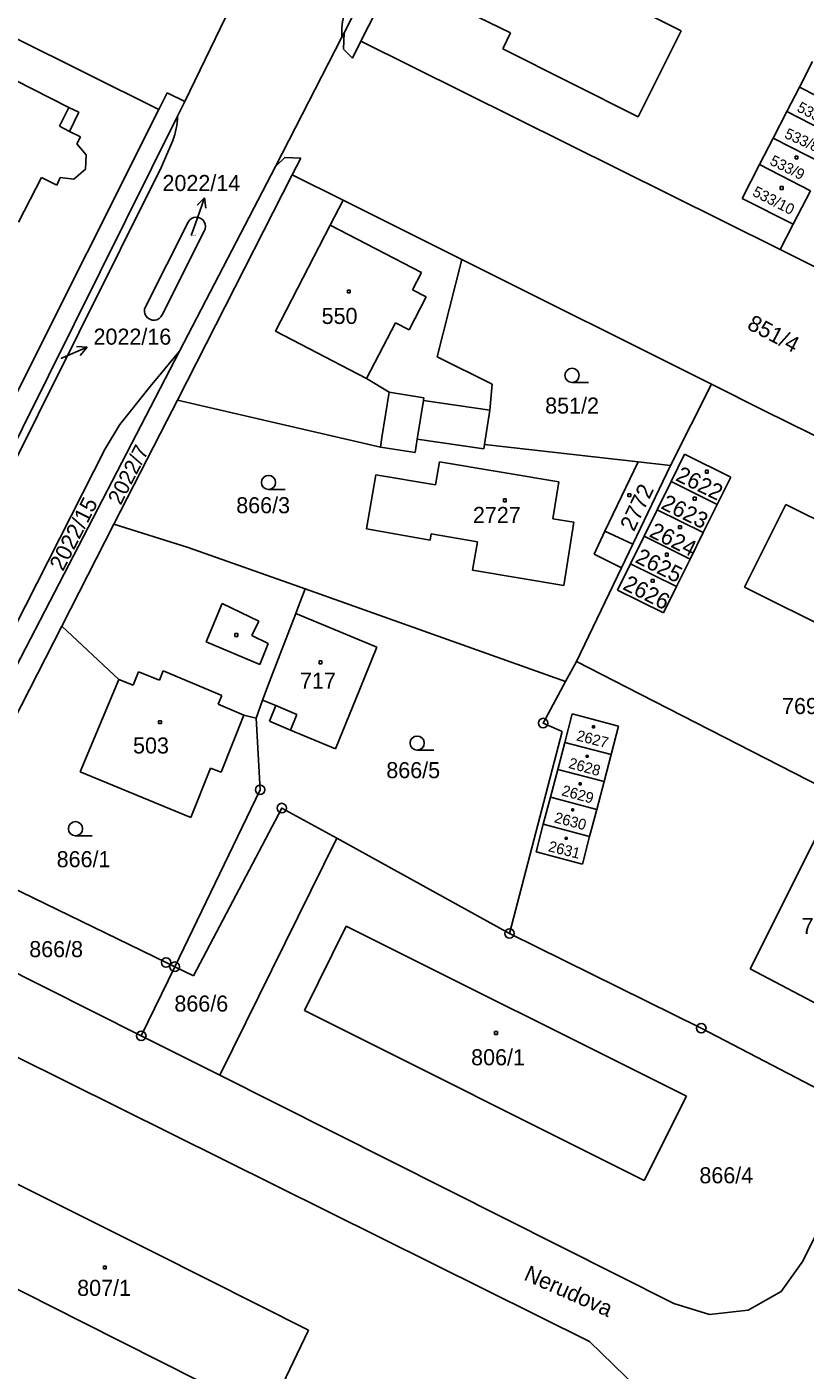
# Model space of a CAD drawing. Extents: x -795483 to -789093, y -1112258 to -1108741.
# Drawn here: x -791418.5 to -791336.2, y -1110086.8 to -1109944.7 of the extents above; entities that cross this region are included whole.
import ezdxf

# ---------------------------------------------------------------- set-up
doc = ezdxf.new("R2010")
doc.units = 0
for name, color, linetype in [('Komunikace', 7, 'Continuous'), ('Vrstva 1', 7, 'Continuous'), ('Vrstva 14', 7, 'Continuous'), ('Vrstva 15', 7, 'Continuous'), ('Vrstva 16', 7, 'Continuous'), ('Vrstva 2', 7, 'Continuous'), ('Vrstva 23', 7, 'Continuous'), ('Vrstva 25', 7, 'Continuous'), ('Vrstva 28', 7, 'Continuous'), ('Vrstva 38', 7, 'Continuous')]:
    doc.layers.add(name, color=color, linetype=linetype)

msp = doc.modelspace()

# ---------------------------------------------------------------- linework, layer by layer
at = {"layer": 'Komunikace'}
msp.add_line((-791401.11, -1109966.8), (-791400.69, -1109965.63), dxfattribs=at)
at = {"layer": 'Vrstva 1'}
for p, q in [((-791384.96, -1109945.35), (-791370.66, -1109916.96)), ((-791369.07, -1109918.21), (-791383.17, -1109946.24)), ((-791401.81, -1109952.62), (-791396.24, -1109941.16)), ((-791392.21, -1109959.48), (-791385.19, -1109945.81)), ((-791385.19, -1109945.81), (-791384.96, -1109945.35)), ((-791384.96, -1109945.35), (-791385.02, -1109947.07)), ((-791419.93, -1109945.82), (-791404.54, -1109953.46)), ((-791385.02, -1109947.07), (-791384.06, -1109948.02)), ((-791383.17, -1109946.24), (-791384.06, -1109948.02)), ((-791383.17, -1109946.24), (-791344.95, -1109965.24)), ((-791335.42, -1109948.38), (-791336.81, -1109951.1)), ((-791421.7, -1109949.37), (-791414.05, -1109953.24)), ((-791336.81, -1109951.1), (-791338.14, -1109953.68)), ((-791331.42, -1109953.86), (-791336.81, -1109951.1)), ((-791404.54, -1109953.46), (-791403.66, -1109951.7)), ((-791403.66, -1109951.7), (-791401.81, -1109952.62)), ((-791401.81, -1109952.62), (-791402.57, -1109954.16)), ((-791402.57, -1109954.16), (-791433.26, -1110015.93)), ((-791419.74, -1109983.8), (-791404.54, -1109953.46)), ((-791414.05, -1109953.24), (-791413.01, -1109953.76)), ((-791413.01, -1109953.76), (-791413.99, -1109955.78)), ((-791338.14, -1109953.68), (-791339.58, -1109956.49)), ((-791332.75, -1109956.44), (-791338.14, -1109953.68)), ((-791413.99, -1109955.78), (-791412.83, -1109956.35)), ((-791412.83, -1109956.35), (-791413.21, -1109957.11)), ((-791413.21, -1109957.11), (-791412.24, -1109958.26)), ((-791403.08, -1109956.74), (-791404.27, -1109959.52)), ((-791339.58, -1109956.49), (-791341.02, -1109959.3)), ((-791334.19, -1109959.25), (-791339.58, -1109956.49)), ((-791412.24, -1109958.26), (-791412.3, -1109959.78)), ((-791391.21, -1109958.55), (-791392.21, -1109959.48)), ((-791389.52, -1109958.61), (-791391.21, -1109958.55)), ((-791404.27, -1109959.52), (-791431.71, -1110014.64)), ((-791412.3, -1109959.78), (-791413.54, -1109960.83)), ((-791392.21, -1109959.48), (-791402.36, -1109979.04)), ((-791389.52, -1109958.61), (-791390.43, -1109960.39)), ((-791341.02, -1109959.3), (-791342.86, -1109962.87)), ((-791341.02, -1109959.3), (-791335.65, -1109962.07)), ((-791416.97, -1109960.65), (-791419.38, -1109965.39)), ((-791415.34, -1109961.48), (-791416.97, -1109960.65)), ((-791414.98, -1109960.66), (-791415.34, -1109961.48)), ((-791413.54, -1109960.83), (-791414.98, -1109960.66)), ((-791390.43, -1109960.39), (-791402.58, -1109984.2)), ((-791385.06, -1109963.07), (-791390.43, -1109960.39)), ((-791335.65, -1109962.07), (-791337.48, -1109965.61)), ((-791386.42, -1109965.7), (-791385.06, -1109963.07)), ((-791372.52, -1109969.33), (-791385.06, -1109963.07)), ((-791342.86, -1109962.87), (-791337.48, -1109965.61)), ((-791405.97, -1109974.32), (-791401.45, -1109965.39)), ((-791392.2, -1109976.9), (-791386.42, -1109965.7)), ((-791344.95, -1109965.24), (-791338.85, -1109968.27)), ((-791338.85, -1109968.27), (-791337.48, -1109965.61)), ((-791399.75, -1109966.35), (-791404.18, -1109975.18)), ((-791338.85, -1109968.27), (-791298.82, -1109988.22)), ((-791372.52, -1109969.33), (-791375.11, -1109979.63)), ((-791346.1, -1109982.53), (-791372.52, -1109969.33)), ((-791382.6, -1109981.9), (-791392.2, -1109976.9)), ((-791402.36, -1109979.04), (-791426.89, -1110026.35)), ((-791405.45, -1109982.76), (-791402.36, -1109979.04)), ((-791375.11, -1109979.63), (-791369.28, -1109982.51)), ((-791380.19, -1109983.36), (-791382.6, -1109981.9)), ((-791369.28, -1109982.51), (-791369.53, -1109985.27)), ((-791346.1, -1109982.53), (-791350.42, -1109991.11)), ((-791340.55, -1109985.29), (-791346.1, -1109982.53)), ((-791408.66, -1109986.79), (-791405.45, -1109982.76)), ((-791376.52, -1109983.95), (-791380.19, -1109983.36)), ((-791376.57, -1109984.24), (-791376.52, -1109983.95)), ((-791402.58, -1109984.2), (-791403.69, -1109986.38)), ((-791402.58, -1109984.2), (-791381.12, -1109989.18)), ((-791369.53, -1109985.27), (-791376.57, -1109984.24)), ((-791305.9, -1110002.53), (-791340.55, -1109985.29)), ((-791410.22, -1109989.35), (-791408.66, -1109986.79)), ((-791403.69, -1109986.38), (-791409.29, -1109997.33)), ((-791377.23, -1109988.33), (-791377.45, -1109989.76)), ((-791370.19, -1109989.35), (-791377.23, -1109988.33)), ((-791421.04, -1110010.67), (-791410.22, -1109989.35)), ((-791377.45, -1109989.76), (-791381.12, -1109989.18)), ((-791370.11, -1109988.91), (-791370.19, -1109989.35)), ((-791353.85, -1109990.73), (-791370.11, -1109988.91)), ((-791375.28, -1109993.15), (-791374.88, -1109990.73)), ((-791374.88, -1109990.73), (-791362.26, -1109992.83)), ((-791357.37, -1109998.05), (-791353.85, -1109990.73)), ((-791350.42, -1109991.11), (-791354.42, -1109999.44)), ((-791350.42, -1109991.11), (-791353.85, -1109990.73)), ((-791350.38, -1109992.81), (-791348.94, -1109989.91)), ((-791348.94, -1109989.91), (-791344.05, -1109992.34)), ((-791382.58, -1109997.83), (-791381.58, -1109992.1)), ((-791381.58, -1109992.1), (-791375.28, -1109993.15)), ((-791344.05, -1109992.34), (-791345.49, -1109995.24)), ((-791362.26, -1109992.83), (-791362.88, -1109996.75)), ((-791351.83, -1109995.81), (-791350.38, -1109992.81)), ((-791345.49, -1109995.24), (-791350.38, -1109992.81)), ((-791345.49, -1109995.24), (-791346.97, -1109998.22)), ((-791342.62, -1110003.98), (-791338.24, -1109995.24)), ((-791338.24, -1109995.24), (-791323.78, -1110002.46)), ((-791362.88, -1109996.75), (-791360.67, -1109997.1)), ((-791353.22, -1109998.61), (-791351.83, -1109995.81)), ((-791351.83, -1109995.81), (-791346.97, -1109998.22)), ((-791409.29, -1109997.33), (-791414.81, -1110008.12)), ((-791401.45, -1109999.79), (-791409.29, -1109997.33)), ((-791375.86, -1109999.03), (-791382.58, -1109997.83)), ((-791375.74, -1109998.35), (-791375.86, -1109999.03)), ((-791370.85, -1109999.18), (-791375.74, -1109998.35)), ((-791360.67, -1109997.1), (-791361.71, -1110003.81)), ((-791357.37, -1109998.05), (-791358.5, -1110000.49)), ((-791346.97, -1109998.22), (-791348.36, -1110001.02)), ((-791401.45, -1109999.79), (-791389.07, -1110004.18)), ((-791371.36, -1110002.2), (-791370.85, -1109999.18)), ((-791354.42, -1109999.44), (-791355.63, -1110001.95)), ((-791354.66, -1110001.51), (-791353.22, -1109998.61)), ((-791348.36, -1110001.02), (-791353.22, -1109998.61)), ((-791358.5, -1110000.49), (-791355.63, -1110001.95)), ((-791348.36, -1110001.02), (-791349.81, -1110003.93)), ((-791361.71, -1110003.81), (-791371.36, -1110002.2)), ((-791355.63, -1110001.95), (-791360.39, -1110011.85)), ((-791356.05, -1110004.3), (-791354.66, -1110001.51)), ((-791354.66, -1110001.51), (-791349.81, -1110003.93)), ((-791349.81, -1110003.93), (-791351.19, -1110006.71)), ((-791342.62, -1110003.98), (-791328.14, -1110011.21)), ((-791389.07, -1110004.18), (-791389.76, -1110005.98)), ((-791361.53, -1110013.96), (-791389.07, -1110004.18)), ((-791351.19, -1110006.71), (-791356.05, -1110004.3)), ((-791390.06, -1110006.76), (-791391.75, -1110011.16)), ((-791389.76, -1110005.98), (-791390.06, -1110006.76)), ((-791381.5, -1110010.35), (-791390.06, -1110006.76)), ((-791414.81, -1110008.12), (-791424.77, -1110027.59)), ((-791408.77, -1110013.77), (-791414.81, -1110008.12)), ((-791391.75, -1110011.16), (-791392.86, -1110014.06)), ((-791381.5, -1110010.35), (-791383.3, -1110014.77)), ((-791360.39, -1110011.85), (-791361.53, -1110013.96)), ((-791355.09, -1110014.56), (-791360.39, -1110011.85)), ((-791412.86, -1110023.52), (-791408.77, -1110013.77)), ((-791363.91, -1110018.36), (-791361.53, -1110013.96)), ((-791392.86, -1110014.06), (-791393.58, -1110015.93)), ((-791383.3, -1110014.77), (-791385.88, -1110021.1)), ((-791316.16, -1110034.52), (-791355.09, -1110014.56)), ((-791393.58, -1110015.93), (-791394.26, -1110017.83)), ((-791393.58, -1110015.93), (-791392.16, -1110016.52)), ((-791392.16, -1110016.52), (-791392.85, -1110018.16)), ((-791395.56, -1110017.53), (-791397.97, -1110023.57)), ((-791395.56, -1110017.53), (-791394.26, -1110017.83)), ((-791394.26, -1110017.83), (-791393.83, -1110025.42)), ((-791390.63, -1110019.1), (-791392.85, -1110018.16)), ((-791361.61, -1110020.4), (-791360.82, -1110017.4)), ((-791360.82, -1110017.4), (-791355.92, -1110018.68)), ((-791385.88, -1110021.1), (-791390.63, -1110019.1)), ((-791367.46, -1110040.61), (-791361.88, -1110019.26)), ((-791361.88, -1110019.26), (-791363.91, -1110018.36)), ((-791355.92, -1110018.68), (-791356.71, -1110021.69)), ((-791362.36, -1110023.26), (-791361.61, -1110020.4)), ((-791356.71, -1110021.69), (-791361.61, -1110020.4)), ((-791356.71, -1110021.69), (-791357.46, -1110024.54)), ((-791401.17, -1110028.35), (-791412.86, -1110023.52)), ((-791399.09, -1110023.12), (-791401.17, -1110028.35)), ((-791397.97, -1110023.57), (-791399.09, -1110023.12)), ((-791363.13, -1110026.21), (-791362.36, -1110023.26)), ((-791362.36, -1110023.26), (-791357.46, -1110024.54)), ((-791357.46, -1110024.54), (-791358.24, -1110027.5)), ((-791393.83, -1110025.42), (-791402.87, -1110044.13)), ((-791363.89, -1110029.07), (-791363.13, -1110026.21)), ((-791358.24, -1110027.5), (-791363.13, -1110026.21)), ((-791391.54, -1110027.35), (-791400.88, -1110045.1)), ((-791391.54, -1110027.35), (-791385.73, -1110030.55)), ((-791358.24, -1110027.5), (-791358.99, -1110030.36)), ((-791364.65, -1110031.98), (-791363.89, -1110029.07)), ((-791363.89, -1110029.07), (-791358.99, -1110030.36)), ((-791385.73, -1110030.55), (-791398.08, -1110055.62)), ((-791367.46, -1110040.61), (-791385.73, -1110030.55)), ((-791358.99, -1110030.36), (-791359.76, -1110033.27)), ((-791359.76, -1110033.27), (-791364.65, -1110031.98)), ((-791426.48, -1110032.65), (-791403.78, -1110043.69)), ((-791389.13, -1110048.77), (-791384.73, -1110039.84)), ((-791384.73, -1110039.84), (-791348.76, -1110057.81)), ((-791347.18, -1110050.63), (-791367.46, -1110040.61)), ((-791422.34, -1110043.42), (-791406.4, -1110051.44)), ((-791402.87, -1110044.13), (-791403.78, -1110043.69)), ((-791402.87, -1110044.13), (-791406.4, -1110051.44)), ((-791400.88, -1110045.1), (-791402.87, -1110044.13)), ((-791353.23, -1110066.75), (-791389.13, -1110048.77)), ((-791328.95, -1110060.14), (-791347.18, -1110050.63)), ((-791406.4, -1110051.44), (-791398.08, -1110055.62)), ((-791359.01, -1110083.79), (-791419.74, -1110053.59)), ((-791350.07, -1110079.75), (-791398.08, -1110055.62)), ((-791348.76, -1110057.81), (-791353.23, -1110066.75)), ((-791336.46, -1110075.27), (-791328.95, -1110060.14)), ((-791424.53, -1110064.6), (-791404.97, -1110074.41)), ((-791428.92, -1110073.5), (-791412.6, -1110081.73)), ((-791388.71, -1110082.57), (-791404.97, -1110074.41)), ((-791338.72, -1110078.47), (-791336.46, -1110075.27)), ((-791342.23, -1110080.47), (-791338.72, -1110078.47)), ((-791350.07, -1110079.75), (-791346.33, -1110080.92)), ((-791346.33, -1110080.92), (-791342.23, -1110080.47)), ((-791393.03, -1110091.59), (-791412.6, -1110081.73)), ((-791388.71, -1110082.57), (-791393.03, -1110091.59)), ((-791353.94, -1110088.7), (-791359.01, -1110083.79))]:
    msp.add_line(p, q, dxfattribs=at)
for centre, radius, start, end in [((-791378.37, -1109945.25), 6.84, 162.891, 184.6734), ((-791409.33, -1109954.16), 6.76, 337.6048, 0.0316), ((-791400.59, -1109965.84), 0.977, 328.7938, 152.2989), ((-791405.08, -1109974.76), 0.993, 153.9543, 334.7221)]:
    msp.add_arc(centre, radius, start, end, dxfattribs=at)
at = {"layer": 'Vrstva 16'}
for p, q in [((-791400.69, -1109965.63), (-791399.7, -1109962.8)), ((-791399.7, -1109962.8), (-791400.5, -1109963.58)), ((-791399.7, -1109962.8), (-791399.56, -1109963.91)), ((-791414.9, -1109979.79), (-791412.14, -1109978.62)), ((-791412.14, -1109978.62), (-791413.25, -1109978.55)), ((-791412.14, -1109978.62), (-791412.86, -1109979.47))]:
    msp.add_line(p, q, dxfattribs=at)
at = {"layer": 'Vrstva 2'}
for p, q in [((-791359.23, -1109940.18), (-791349.32, -1109945.14)), ((-791367.35, -1109945.37), (-791374.28, -1109942)), ((-791368.17, -1109947.04), (-791367.35, -1109945.37)), ((-791349.32, -1109945.14), (-791353.84, -1109954.24)), ((-791353.84, -1109954.24), (-791368.17, -1109947.04)), ((-791414.05, -1109953.24), (-791415.06, -1109955.24)), ((-791415.06, -1109955.24), (-791413.99, -1109955.78)), ((-791386.42, -1109965.7), (-791376.76, -1109970.69)), ((-791376.76, -1109970.69), (-791377.72, -1109972.53)), ((-791376.27, -1109973.29), (-791377.72, -1109972.53)), ((-791378.08, -1109976.77), (-791376.27, -1109973.29)), ((-791379.53, -1109976.02), (-791382.6, -1109981.9)), ((-791379.53, -1109976.02), (-791378.08, -1109976.77)), ((-791380.19, -1109983.36), (-791380.96, -1109988.16)), ((-791377.23, -1109988.33), (-791376.57, -1109984.24)), ((-791369.53, -1109985.27), (-791370.11, -1109988.91)), ((-791381.12, -1109989.18), (-791380.96, -1109988.16)), ((-791357.37, -1109998.05), (-791354.42, -1109999.44)), ((-791399.53, -1110009.77), (-791397.84, -1110005.73)), ((-791397.84, -1110005.73), (-791393.97, -1110007.6)), ((-791393.97, -1110007.6), (-791394.7, -1110009.11)), ((-791394.7, -1110009.11), (-791393, -1110009.93)), ((-791393.86, -1110012.18), (-791399.53, -1110009.77)), ((-791393.24, -1110010.58), (-791393.86, -1110012.18)), ((-791393, -1110009.93), (-791393.24, -1110010.58)), ((-791407.26, -1110014.37), (-791408.77, -1110013.77)), ((-791406.69, -1110012.93), (-791407.26, -1110014.37)), ((-791406.69, -1110012.93), (-791404.46, -1110013.81)), ((-791404.46, -1110013.81), (-791404.07, -1110012.84)), ((-791404.07, -1110012.84), (-791397.88, -1110015.43)), ((-791397.88, -1110015.43), (-791398.28, -1110016.38)), ((-791398.28, -1110016.38), (-791395.56, -1110017.53)), ((-791392.16, -1110016.52), (-791389.94, -1110017.46)), ((-791389.94, -1110017.46), (-791390.63, -1110019.1)), ((-791342.03, -1110044.36), (-791334.61, -1110029.57)), ((-791333.46, -1110048.88), (-791342.03, -1110044.36))]:
    msp.add_line(p, q, dxfattribs=at)
at = {"layer": 'Vrstva 23'}
for p, q in [((-791360.85, -1109982.34), (-791359.1, -1109982.34)), ((-791392.95, -1109993.66), (-791391.2, -1109993.66)), ((-791377.23, -1110021.23), (-791375.48, -1110021.23)), ((-791413.36, -1110030.29), (-791411.61, -1110030.29))]:
    msp.add_line(p, q, dxfattribs=at)
for centre in [(-791360.85, -1109981.59), (-791392.95, -1109992.91), (-791377.23, -1110020.48), (-791413.36, -1110029.54)]:
    msp.add_circle(centre, 0.75, dxfattribs=at)
at = {"layer": 'Vrstva 25'}
for p, q in [((-791337.26, -1109958.39), (-791336.96, -1109958.39)), ((-791337.26, -1109958.69), (-791337.26, -1109958.39)), ((-791336.96, -1109958.39), (-791336.96, -1109958.69)), ((-791336.96, -1109958.69), (-791337.26, -1109958.69)), ((-791338.84, -1109961.61), (-791338.54, -1109961.61)), ((-791338.84, -1109961.91), (-791338.84, -1109961.61)), ((-791338.54, -1109961.91), (-791338.84, -1109961.91)), ((-791338.54, -1109961.61), (-791338.54, -1109961.91)), ((-791384.61, -1109972.56), (-791384.31, -1109972.56)), ((-791384.61, -1109972.86), (-791384.61, -1109972.56)), ((-791384.31, -1109972.56), (-791384.31, -1109972.86)), ((-791384.31, -1109972.86), (-791384.61, -1109972.86)), ((-791346.74, -1109991.63), (-791346.44, -1109991.63)), ((-791346.74, -1109991.93), (-791346.74, -1109991.63)), ((-791346.44, -1109991.93), (-791346.74, -1109991.93)), ((-791346.44, -1109991.63), (-791346.44, -1109991.93)), ((-791354.94, -1109994.1), (-791354.64, -1109994.1)), ((-791354.94, -1109994.4), (-791354.94, -1109994.1)), ((-791354.64, -1109994.1), (-791354.64, -1109994.4)), ((-791368.11, -1109994.66), (-791367.81, -1109994.66)), ((-791368.11, -1109994.96), (-791368.11, -1109994.66)), ((-791367.81, -1109994.96), (-791368.11, -1109994.96)), ((-791367.81, -1109994.66), (-791367.81, -1109994.96)), ((-791354.64, -1109994.4), (-791354.94, -1109994.4)), ((-791348.04, -1109994.48), (-791347.74, -1109994.48)), ((-791348.04, -1109994.78), (-791348.04, -1109994.48)), ((-791347.74, -1109994.78), (-791348.04, -1109994.78)), ((-791347.74, -1109994.48), (-791347.74, -1109994.78)), ((-791349.59, -1109997.49), (-791349.29, -1109997.49)), ((-791349.59, -1109997.79), (-791349.59, -1109997.49)), ((-791349.29, -1109997.79), (-791349.59, -1109997.79)), ((-791349.29, -1109997.49), (-791349.29, -1109997.79)), ((-791350.98, -1110000.4), (-791350.68, -1110000.4)), ((-791350.98, -1110000.7), (-791350.98, -1110000.4)), ((-791350.68, -1110000.7), (-791350.98, -1110000.7)), ((-791350.68, -1110000.4), (-791350.68, -1110000.7)), ((-791352.47, -1110003.17), (-791352.17, -1110003.17)), ((-791352.47, -1110003.47), (-791352.47, -1110003.17)), ((-791352.17, -1110003.47), (-791352.47, -1110003.47)), ((-791352.17, -1110003.17), (-791352.17, -1110003.47)), ((-791396.5, -1110008.89), (-791396.2, -1110008.89)), ((-791396.5, -1110009.19), (-791396.5, -1110008.89)), ((-791396.2, -1110009.19), (-791396.5, -1110009.19)), ((-791396.2, -1110008.89), (-791396.2, -1110009.19)), ((-791387.6, -1110011.78), (-791387.3, -1110011.78)), ((-791387.6, -1110012.08), (-791387.6, -1110011.78)), ((-791387.3, -1110012.08), (-791387.6, -1110012.08)), ((-791387.3, -1110011.78), (-791387.3, -1110012.08)), ((-791404.57, -1110018.12), (-791404.27, -1110018.12)), ((-791404.57, -1110018.42), (-791404.57, -1110018.12)), ((-791404.27, -1110018.12), (-791404.27, -1110018.42)), ((-791404.27, -1110018.42), (-791404.57, -1110018.42)), ((-791358.68, -1110018.65), (-791358.48, -1110018.65)), ((-791358.68, -1110018.85), (-791358.68, -1110018.65)), ((-791358.48, -1110018.85), (-791358.68, -1110018.85)), ((-791358.48, -1110018.65), (-791358.48, -1110018.85)), ((-791359.36, -1110021.78), (-791359.16, -1110021.78)), ((-791359.36, -1110021.98), (-791359.36, -1110021.78)), ((-791359.16, -1110021.98), (-791359.36, -1110021.98)), ((-791359.16, -1110021.78), (-791359.16, -1110021.98)), ((-791360.08, -1110024.7), (-791359.88, -1110024.7)), ((-791360.08, -1110024.9), (-791360.08, -1110024.7)), ((-791359.88, -1110024.9), (-791360.08, -1110024.9)), ((-791359.88, -1110024.7), (-791359.88, -1110024.9)), ((-791360.88, -1110027.45), (-791360.68, -1110027.45)), ((-791360.88, -1110027.65), (-791360.88, -1110027.45)), ((-791360.68, -1110027.65), (-791360.88, -1110027.65)), ((-791360.68, -1110027.45), (-791360.68, -1110027.65)), ((-791361.56, -1110030.45), (-791361.36, -1110030.45)), ((-791361.56, -1110030.65), (-791361.56, -1110030.45)), ((-791361.36, -1110030.65), (-791361.56, -1110030.65)), ((-791361.36, -1110030.45), (-791361.36, -1110030.65)), ((-791369.04, -1110051), (-791368.74, -1110051)), ((-791369.04, -1110051.3), (-791369.04, -1110051)), ((-791368.74, -1110051.3), (-791369.04, -1110051.3)), ((-791368.74, -1110051), (-791368.74, -1110051.3)), ((-791410.41, -1110075.79), (-791410.11, -1110075.79)), ((-791410.41, -1110076.09), (-791410.41, -1110075.79)), ((-791410.11, -1110076.09), (-791410.41, -1110076.09)), ((-791410.11, -1110075.79), (-791410.11, -1110076.09))]:
    msp.add_line(p, q, dxfattribs=at)
at = {"layer": 'Vrstva 28'}
for centre, radius in [((-791363.91, -1110018.36), 0.5), ((-791363.91, -1110018.36), 0.01), ((-791393.83, -1110025.42), 0.5), ((-791393.83, -1110025.42), 0.01), ((-791391.54, -1110027.35), 0.5), ((-791391.54, -1110027.35), 0.01), ((-791367.46, -1110040.61), 0.5), ((-791367.46, -1110040.61), 0.01), ((-791403.78, -1110043.69), 0.5), ((-791403.78, -1110043.69), 0.01), ((-791402.87, -1110044.13), 0.5), ((-791402.87, -1110044.13), 0.01), ((-791406.4, -1110051.44), 0.5), ((-791347.18, -1110050.63), 0.5), ((-791347.18, -1110050.63), 0.01), ((-791406.4, -1110051.44), 0.01)]:
    msp.add_circle(centre, radius, dxfattribs=at)

# ---------------------------------------------------------------- texts
at = {"layer": 'Vrstva 14'}
for s, height, p in [('2022/14', 0.1, (-791401.11, -1109966.8)), ('2022/16', 0.1, (-791414.9, -1109979.79)), ('851/2', 1.7, (-791363.69, -1109985.63)), ('866/3', 1.7, (-791396.36, -1109996.17)), ('866/5', 1.7, (-791380.49, -1110024.19)), ('866/1', 1.7, (-791415.35, -1110033.61)), ('866/8', 1.7, (-791418.25, -1110043.12)), ('866/6', 1.7, (-791402.9, -1110048.88)), ('866/4', 1.7, (-791347.38, -1110067.04))]:
    msp.add_text(s, height=height, dxfattribs=at).set_placement(p)
for s, height, rotation, p in [('851/4', 1.7, 332.3368, (-791342.45, -1109976.61)), ('2022/7', 1.62, 62.6839, (-791408.58, -1109995.39)), ('2022/15', 1.7, 63, (-791414.68, -1110002.39))]:
    msp.add_text(s, height=height, rotation=rotation, dxfattribs=at).set_placement(p)
at = {"layer": 'Vrstva 15'}
for s, height, rotation, p in [('533/7', 1.14, 332.544, (-791337.16, -1109953.6)), ('533/8', 1.14, 335.7514, (-791338.48, -1109956.43)), ('533/9', 1.14, 333.435, (-791340.03, -1109959.25)), ('533/10', 1.14, 333.0108, (-791341.86, -1109962.53)), ('2622', 1.7, 334.0514, (-791350, -1109992.66)), ('2772', 1.7, 64.703, (-791354.31, -1109998.19)), ('2623', 1.7, 333.5465, (-791351.55, -1109995.62)), ('2624', 1.7, 334.0157, (-791352.79, -1109998.59)), ('2625', 1.7, 333.5174, (-791354.28, -1110001.32)), ('2626', 1.7, 333.2098, (-791355.59, -1110004.16)), ('2627', 1.14, 345.5933, (-791360.46, -1110020.18)), ('2628', 1.14, 344.6785, (-791361.3, -1110023.09)), ('2629', 1.14, 344.5537, (-791362.02, -1110025.99)), ('2630', 1.14, 345.3296, (-791362.8, -1110028.85)), ('2631', 1.14, 345.8263, (-791363.44, -1110031.9))]:
    msp.add_text(s, height=height, rotation=rotation, dxfattribs=at).set_placement(p)
for s, p in [('550', (-791387.33, -1109976.15)), ('2727', (-791371.33, -1109997.2)), ('717', (-791389.62, -1110014.74)), ('769/3', (-791338.64, -1110017.41)), ('503', (-791407.27, -1110021.58)), ('791', (-791336.56, -1110040.67)), ('806/1', (-791371.52, -1110054.56)), ('807/1', (-791413.18, -1110078.95))]:
    msp.add_text(s, height=1.7, dxfattribs=at).set_placement(p)
at = {"layer": 'Vrstva 16'}
for s, p in [('2022/14', (-791404.16, -1109962.09)), ('2022/16', (-791411.45, -1109978.34))]:
    msp.add_text(s, height=1.7, dxfattribs=at).set_placement(p)
at = {"layer": 'Vrstva 38'}
msp.add_text('Nerudova', height=1.7, rotation=336.0303, dxfattribs=at).set_placement((-791366.05, -1110077.21))

doc.saveas('drawing.dxf')
